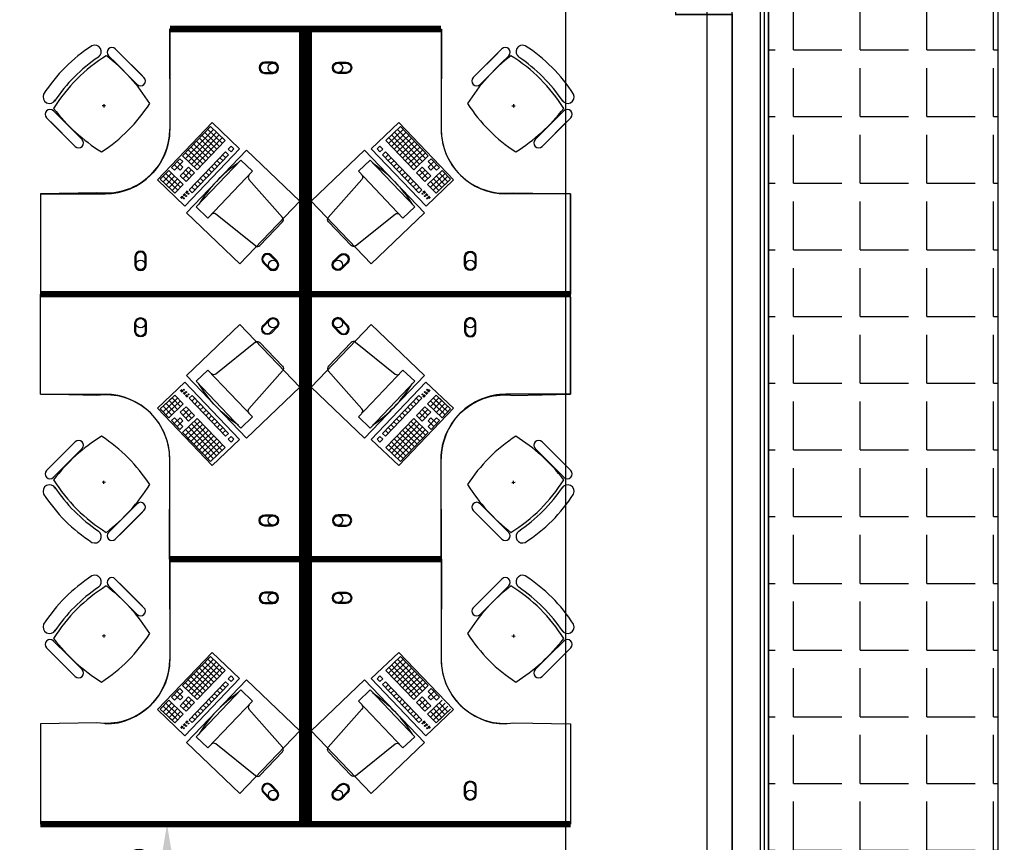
# Model space of a CAD drawing. Header units: millimetres. Extents: x -312551 to 250764, y -35891 to 59426.
# Tile 314 of 316: x 151606 to 157695, y 44549 to 49638. Entities that reach past the tile are written whole.
import ezdxf

# ---------------------------------------------------------------- set-up
doc = ezdxf.new("R2010")
doc.units = ezdxf.units.MM
doc.header["$LTSCALE"] = 2.5
for name, color, linetype in [('FO-00 - FURN$0$FURNITURE', 22, 'Continuous'), ('FO-00 - FURN$0$SP-01$0$FIT-OUT$0$FURNITURE', 22, 'Continuous'), ('GLAZING', 1, 'Continuous'), ('NF ARCH', 4, 'Continuous'), ('NF-AS BUILT', 7, 'Continuous'), ('NF-GRIDS', 252, 'Continuous'), ('Terrace', 6, 'Continuous')]:
    doc.layers.add(name, color=color, linetype=linetype)
doc.styles.add('ROMANS', font='romans.shx', dxfattribs={"width": 0.8})
doc.dimstyles.new('100NFDIM', dxfattribs={"dimscale": 100, "dimtxt": 3, "dimasz": 3, "dimexe": 1, "dimexo": 1, "dimgap": 1, "dimtad": 1, "dimdec": 0, "dimdsep": 46, "dimtxsty": 'ROMANS', "dimcen": 3, "dimclrd": 4, "dimclre": 4, "dimclrt": 1, "dimaunit": 1, "dimadec": 0, "dimazin": 0, "dimtfac": 1, "dimtdec": 0, "dimtmove": 0, "dimatfit": 3, "dimfxl": 0, "dimtolj": 1, "dimarcsym": 0})

# ---------------------------------------------------------------- blocks, each defined once
blk = doc.blocks.new('FO-00 - FURN$0$SP-01$0$FIT-OUT$0$PC')
at = {"layer": 'FO-00 - FURN$0$SP-01$0$FIT-OUT$0$FURNITURE', "linetype": 'Continuous'}
for p, q in [((241.8, -93.1), (98, -236.8)), ((268.8, -92), (509.4, -294.6)), ((96.9, -263.9), (299.5, -504.5))]:
    blk.add_line(p, q, dxfattribs=at)
blk.add_lwpolyline([(276, -553.9), (346.7, -624.6), (629.5, -341.8), (558.8, -271)], close=True, dxfattribs=at)
for centre, radius, start, end in [((255.9, -107.2), 20, 49.89909, 135), ((112.2, -251), 20, 135, 220.10091), ((522.3, -279.3), 20, 229.89909, 315), ((-109.9, 114.8), 864, 303.17791, 326.82209), ((284.2, -517.4), 20, 315, 40.10091)]:
    blk.add_arc(centre, radius, start, end, dxfattribs=at)
blk = doc.blocks.new('*D143')
at = {"color": 4, "lineweight": -2, "ltscale": 500000}
for p, q in [((152585.5, 44660.7), (152417.1, 44660.7)), ((152517.1, 44360.7), (152517.1, 44012.5)), ((152585.6, 43712.5), (152417.1, 43712.5))]:
    blk.add_line(p, q, dxfattribs=at)
at = {"color": 4, "ltscale": 500000}
for points in [[(152467.1, 44360.7), (152567.1, 44360.7), (152517.1, 44660.7)], [(152467.1, 44012.5), (152567.1, 44012.5), (152517.1, 43712.5)]]:
    blk.add_solid(points, dxfattribs=at)
at = {"layer": 'Defpoints', "color": 0, "ltscale": 500000}
for p in [(152685.5, 44660.7, 0), (152517.1, 43712.5), (152685.6, 43712.5, 0)]:
    blk.add_point(p, dxfattribs=at)
at = {"color": 1, "ltscale": 500000, "insert": (152267.1, 44186.6), "char_height": 300, "attachment_point": 5, "rotation": 90, "style": 'ROMANS'}
blk.add_mtext('\\A1;948', dxfattribs=at)

msp = doc.modelspace()

# ---------------------------------------------------------------- hatches: boundary and pattern name
at = {"layer": 'Terrace'}
h = msp.add_hatch(dxfattribs=at)
h.set_pattern_fill('ANGLE', color=256, scale=1500, style=0)
h.set_pattern_definition([(0, (-2071521.74, -4242199.36), (0, 412.5), [300, -112.5]), (90, (-2071521.74, -4242199.36), (-412.5, 3e-14), [300, -112.5])])
h.paths.add_polyline_path([(156237.8, 36505.5), (157657.8, 36505.5), (157657.8, 51684.5), (141832.8, 51684.5), (141832.8, 50264.5), (156237.8, 50264.5)])

# ---------------------------------------------------------------- linework, layer by layer
at = {"layer": 'FO-00 - FURN$0$FURNITURE'}
for p, q in [((152533.7, 49560.5), (152533.7, 48960.5)), ((154212.8, 49560.5), (154212.8, 48960.5)), ((152197.3, 49457.3), (152285.9, 49368.7)), ((154588.2, 49457.3), (154499.6, 49368.7)), ((152093.4, 49406.9), (152093.4, 49406.8)), ((152154.9, 49414.8), (152243.5, 49326.2)), ((152322.4, 49247.4), (152181, 49388.8)), ((152364.8, 49289.8), (152223.4, 49431.2)), ((154420.7, 49289.8), (154562.1, 49431.2)), ((154463.2, 49247.4), (154604.6, 49388.8)), ((154630.6, 49414.8), (154542, 49326.2)), ((154692.2, 49406.9), (154692.1, 49406.8)), ((152332.1, 49237.6), (152243.5, 49326.2)), ((152374.5, 49280.1), (152285.9, 49368.7)), ((154411, 49280.1), (154499.6, 49368.7)), ((154453.4, 49237.6), (154542, 49326.2)), ((152135.9, 49105.4), (152115.9, 49104.4)), ((152126.4, 49114.9), (152125.4, 49094.9)), ((154649.6, 49105.4), (154669.6, 49104.4)), ((154659.1, 49114.9), (154660.1, 49094.9)), ((151771.6, 49031.5), (151860.2, 48942.9)), ((151814, 49073.9), (151902.6, 48985.3)), ((154971.6, 49073.9), (154883, 48985.3)), ((155014, 49031.5), (154925.4, 48942.9)), ((151939, 48864), (151797.6, 49005.4)), ((151991.2, 48896.7), (151902.6, 48985.3)), ((152457.9, 48647.2), (152796.1, 49001.7)), ((152786.1, 48976.8), (152613.5, 48795.9)), ((152804.2, 48959.5), (152631.6, 48778.6)), ((152786.1, 48976.8), (152876.5, 48890.5)), ((152786.1, 48976.8), (152876.5, 48890.5)), ((152786.1, 48976.8), (152876.5, 48890.5)), ((152796.1, 49001.7), (152966.2, 48839.5)), ((152796.1, 49001.7), (152966.2, 48839.5)), ((152796.1, 49001.7), (152966.2, 48839.5)), ((153950.4, 49001.7), (153780.4, 48839.5)), ((153950.4, 49001.7), (153780.4, 48839.5)), ((153950.4, 49001.7), (153780.4, 48839.5)), ((153960.4, 48976.8), (153870, 48890.5)), ((153960.4, 48976.8), (153870, 48890.5)), ((153960.4, 48976.8), (153870, 48890.5)), ((153942.3, 48959.5), (154114.9, 48778.6)), ((154288.7, 48647.2), (153950.4, 49001.7)), ((153960.4, 48976.8), (154133, 48795.9)), ((154794.4, 48896.7), (154883, 48985.3)), ((154846.5, 48864), (154987.9, 49005.4)), ((151948.8, 48854.3), (151860.2, 48942.9)), ((152822.3, 48942.2), (152649.7, 48761.4)), ((152840.4, 48925), (152667.8, 48744.1)), ((152858.5, 48907.7), (152685.9, 48726.9)), ((152717.1, 48904.4), (152807.5, 48818.1)), ((152734.3, 48922.5), (152824.8, 48836.2)), ((152751.6, 48940.6), (152842, 48854.3)), ((152768.9, 48958.7), (152859.3, 48872.4)), ((153977.7, 48958.7), (153887.2, 48872.4)), ((153888.1, 48907.7), (154060.7, 48726.9)), ((153994.9, 48940.6), (153904.5, 48854.3)), ((153906.2, 48925), (154078.7, 48744.1)), ((154012.2, 48922.5), (153921.8, 48836.2)), ((153924.2, 48942.2), (154096.8, 48761.4)), ((154029.4, 48904.4), (153939, 48818.1)), ((154836.8, 48854.3), (154925.4, 48942.9)), ((152966.2, 48839.5), (152627.9, 48485)), ((152665.3, 48850.1), (152755.7, 48763.9)), ((152682.6, 48868.2), (152773, 48781.9)), ((152699.8, 48886.3), (152790.2, 48800)), ((152876.5, 48890.5), (152704, 48709.6)), ((152912.7, 48855.9), (152895.5, 48837.9)), ((152895.5, 48837.9), (152913.5, 48820.6)), ((152912.7, 48855.9), (152930.8, 48838.7)), ((152912.7, 48855.9), (152930.8, 48838.7)), ((152912.7, 48855.9), (152930.8, 48838.7)), ((152930.8, 48838.7), (152913.5, 48820.6)), ((153780.4, 48839.5), (154118.7, 48485)), ((153833.8, 48855.9), (153815.7, 48838.7)), ((153833.8, 48855.9), (153815.7, 48838.7)), ((153833.8, 48855.9), (153815.7, 48838.7)), ((153815.7, 48838.7), (153833, 48820.6)), ((153851.1, 48837.9), (153833, 48820.6)), ((153833.8, 48855.9), (153851.1, 48837.9)), ((153870, 48890.5), (154042.6, 48709.6)), ((154046.7, 48886.3), (153956.3, 48800)), ((154064, 48868.2), (153973.5, 48781.9)), ((154081.2, 48850.1), (153990.8, 48763.9)), ((152596.3, 48777.8), (152544.5, 48723.5)), ((152596.3, 48777.8), (152614.3, 48760.5)), ((152613.5, 48795.9), (152704, 48709.6)), ((152630.8, 48814), (152721.2, 48727.7)), ((152648, 48832.1), (152738.5, 48745.8)), ((152878.2, 48819.8), (152653.8, 48584.6)), ((152896.3, 48802.5), (152671.9, 48567.4)), ((152843.7, 48783.6), (152861.8, 48766.3)), ((152860.9, 48801.7), (152879, 48784.4)), ((152878.2, 48819.8), (152896.3, 48802.5)), ((153868.3, 48819.8), (153850.2, 48802.5)), ((153850.2, 48802.5), (154074.6, 48567.4)), ((153885.6, 48801.7), (153867.5, 48784.4)), ((153868.3, 48819.8), (154092.7, 48584.6)), ((153902.8, 48783.6), (153884.8, 48766.3)), ((154098.5, 48832.1), (154008.1, 48745.8)), ((154115.7, 48814), (154025.3, 48727.7)), ((154133, 48795.9), (154042.6, 48709.6)), ((154150.3, 48777.8), (154132.2, 48760.5)), ((154150.3, 48777.8), (154202, 48723.5)), ((152544.5, 48723.5), (152562.6, 48706.3)), ((152561.7, 48741.6), (152597.9, 48707.1)), ((152614.3, 48760.5), (152562.6, 48706.3)), ((152579, 48759.7), (152615.2, 48725.2)), ((152615.2, 48725.2), (152597.9, 48707.1)), ((152650.5, 48726), (152598.7, 48671.8)), ((152650.5, 48726), (152686.7, 48691.5)), ((152791.9, 48729.3), (152810, 48712.1)), ((152809.2, 48747.4), (152827.2, 48730.2)), ((152826.4, 48765.5), (152844.5, 48748.2)), ((153920.1, 48765.5), (153902, 48748.2)), ((153937.4, 48747.4), (153919.3, 48730.2)), ((153954.6, 48729.3), (153936.5, 48712.1)), ((154096, 48726), (154059.8, 48691.5)), ((154096, 48726), (154147.8, 48671.8)), ((154167.5, 48759.7), (154131.4, 48725.2)), ((154131.4, 48725.2), (154148.6, 48707.1)), ((154132.2, 48760.5), (154184, 48706.3)), ((154184.8, 48741.6), (154148.6, 48707.1)), ((154202, 48723.5), (154184, 48706.3)), ((152527.2, 48705.5), (152475.4, 48651.2)), ((152492.7, 48669.3), (152565.1, 48600.2)), ((152545.3, 48688.2), (152493.5, 48633.9)), ((152510, 48687.4), (152582.3, 48618.3)), ((152563.4, 48670.9), (152511.6, 48616.7)), ((152527.2, 48705.5), (152617.7, 48619.2)), ((152598.7, 48671.8), (152634.9, 48637.2)), ((152616, 48689.9), (152652.2, 48655.3)), ((152668.6, 48708.8), (152616.8, 48654.5)), ((152633.3, 48707.9), (152669.4, 48673.4)), ((152686.7, 48691.5), (152634.9, 48637.2)), ((152722.9, 48657), (152741, 48639.7)), ((152740.1, 48675.1), (152758.2, 48657.8)), ((152757.4, 48693.2), (152775.5, 48675.9)), ((152774.6, 48711.2), (152792.7, 48694)), ((153971.9, 48711.2), (153953.8, 48694)), ((153989.1, 48693.2), (153971.1, 48675.9)), ((154006.4, 48675.1), (153988.3, 48657.8)), ((154023.7, 48657), (154005.6, 48639.7)), ((154059.8, 48691.5), (154111.6, 48637.2)), ((154113.3, 48707.9), (154077.1, 48673.4)), ((154077.9, 48708.8), (154129.7, 48654.5)), ((154130.5, 48689.9), (154094.4, 48655.3)), ((154147.8, 48671.8), (154111.6, 48637.2)), ((154219.3, 48705.5), (154128.9, 48619.2)), ((154236.6, 48687.4), (154164.2, 48618.3)), ((154253.8, 48669.3), (154181.5, 48600.2)), ((154183.1, 48670.9), (154234.9, 48616.7)), ((154201.2, 48688.2), (154253, 48633.9)), ((154219.3, 48705.5), (154271.1, 48651.2)), ((152627.9, 48485), (152457.9, 48647.2)), ((152475.4, 48651.2), (152547.8, 48582.2)), ((152581.5, 48653.7), (152529.7, 48599.4)), ((152581.5, 48653.7), (152529.7, 48599.4)), ((152529.7, 48599.4), (152565.9, 48564.9)), ((152547, 48617.5), (152583.1, 48583)), ((152599.6, 48636.4), (152547.8, 48582.2)), ((152599.6, 48636.4), (152547.8, 48582.2)), ((152564.2, 48635.6), (152600.4, 48601.1)), ((152617.7, 48619.2), (152565.9, 48564.9)), ((152671.1, 48602.7), (152689.2, 48585.5)), ((152688.3, 48620.8), (152706.4, 48603.6)), ((152705.6, 48638.9), (152723.7, 48621.6)), ((154040.9, 48638.9), (154022.8, 48621.6)), ((154058.2, 48620.8), (154040.1, 48603.6)), ((154075.4, 48602.7), (154057.4, 48585.5)), ((154118.7, 48485), (154288.7, 48647.2)), ((154128.9, 48619.2), (154180.6, 48564.9)), ((154182.3, 48635.6), (154146.1, 48601.1)), ((154147, 48636.4), (154198.7, 48582.2)), ((154147, 48636.4), (154198.7, 48582.2)), ((154199.6, 48617.5), (154163.4, 48583)), ((154165, 48653.7), (154216.8, 48599.4)), ((154165, 48653.7), (154216.8, 48599.4)), ((154216.8, 48599.4), (154180.6, 48564.9)), ((154271.1, 48651.2), (154198.7, 48582.2)), ((151733.7, 48560.5), (152133.7, 48560.5)), ((152611.6, 48546.6), (152601.1, 48535.6)), ((152613, 48545.2), (152602.6, 48534.2)), ((152614.5, 48543.8), (152604, 48532.9)), ((152615.9, 48542.4), (152605.5, 48531.5)), ((152626.2, 48561.9), (152616.6, 48551.8)), ((152627.6, 48560.5), (152618, 48550.4)), ((152629.1, 48559.1), (152619.5, 48549)), ((152630.5, 48557.7), (152620.9, 48547.7)), ((152642.2, 48578.9), (152631.2, 48567.4)), ((152643.6, 48577.6), (152632.6, 48566)), ((152645.1, 48576.2), (152634.1, 48564.7)), ((152646.5, 48574.8), (152635.5, 48563.3)), ((152653.8, 48584.6), (152671.9, 48567.4)), ((154092.7, 48584.6), (154074.6, 48567.4)), ((154100, 48574.8), (154111, 48563.3)), ((154101.4, 48576.2), (154112.4, 48564.7)), ((154102.9, 48577.6), (154113.9, 48566)), ((154104.3, 48578.9), (154115.3, 48567.4)), ((154116, 48557.7), (154125.6, 48547.7)), ((154117.4, 48559.1), (154127, 48549)), ((154118.9, 48560.5), (154128.5, 48550.4)), ((154120.3, 48561.9), (154129.9, 48551.8)), ((154130.6, 48542.4), (154141, 48531.5)), ((154132, 48543.8), (154142.5, 48532.9)), ((154133.5, 48545.2), (154143.9, 48534.2)), ((154134.9, 48546.6), (154145.4, 48535.6)), ((155012.8, 48560.5), (154612.8, 48560.5)), ((155012.8, 47960.5), (155012.8, 48560.5)), ((155012.8, 47920.5), (155012.8, 47320.5)), ((152627.8, 47395.9), (152457.8, 47233.7)), ((152966.1, 47041.4), (152627.8, 47395.9)), ((153780.3, 47041.4), (154118.6, 47395.9)), ((154118.6, 47395.9), (154288.6, 47233.7)), ((151733.7, 47320.5), (152133.7, 47320.5)), ((152529.7, 47281.5), (152565.9, 47316)), ((152617.6, 47261.8), (152565.9, 47316)), ((152611.6, 47334.4), (152601.1, 47345.3)), ((152613, 47335.7), (152602.6, 47346.7)), ((152614.5, 47337.1), (152604, 47348.1)), ((152615.9, 47338.5), (152605.5, 47349.5)), ((152626.2, 47319.1), (152616.6, 47329.1)), ((152627.6, 47320.5), (152618, 47330.5)), ((152629.1, 47321.8), (152619.5, 47331.9)), ((152630.5, 47323.2), (152620.9, 47333.3)), ((152645.1, 47304.7), (152634, 47316.3)), ((152646.5, 47306.1), (152635.5, 47317.7)), ((154100, 47306.1), (154111, 47317.7)), ((154101.4, 47304.7), (154112.4, 47316.3)), ((154116, 47323.2), (154125.6, 47333.3)), ((154117.4, 47321.8), (154127, 47331.9)), ((154118.9, 47320.5), (154128.5, 47330.5)), ((154120.3, 47319.1), (154129.9, 47329.1)), ((154128.8, 47261.8), (154180.6, 47316)), ((154130.6, 47338.5), (154141, 47349.5)), ((154132, 47337.1), (154142.5, 47348.1)), ((154133.4, 47335.7), (154143.9, 47346.7)), ((154134.9, 47334.4), (154145.4, 47345.3)), ((154216.8, 47281.5), (154180.6, 47316)), ((155012.8, 47320.5), (154612.8, 47320.5)), ((152475.4, 47229.7), (152547.8, 47298.8)), ((152492.7, 47211.7), (152565, 47280.7)), ((152509.9, 47193.6), (152582.3, 47262.6)), ((152563.4, 47210), (152511.6, 47264.3)), ((152527.2, 47175.5), (152617.6, 47261.8)), ((152581.5, 47227.3), (152529.7, 47281.5)), ((152581.5, 47227.3), (152529.7, 47281.5)), ((152546.9, 47263.4), (152583.1, 47297.9)), ((152599.5, 47244.5), (152547.8, 47298.8)), ((152599.5, 47244.5), (152547.8, 47298.8)), ((152564.2, 47245.3), (152600.4, 47279.9)), ((152642.2, 47302), (152631.2, 47313.5)), ((152643.6, 47303.4), (152632.6, 47314.9)), ((152653.8, 47296.3), (152671.9, 47313.6)), ((152878.2, 47061.2), (152653.8, 47296.3)), ((152671.1, 47278.2), (152689.1, 47295.5)), ((152896.3, 47078.4), (152671.9, 47313.6)), ((152688.3, 47260.1), (152706.4, 47277.4)), ((152705.6, 47242), (152723.7, 47259.3)), ((153850.2, 47078.4), (154074.6, 47313.6)), ((153868.3, 47061.2), (154092.7, 47296.3)), ((154040.9, 47242), (154022.8, 47259.3)), ((154058.2, 47260.1), (154040.1, 47277.4)), ((154075.4, 47278.2), (154057.3, 47295.5)), ((154092.7, 47296.3), (154074.6, 47313.6)), ((154102.9, 47303.4), (154113.9, 47314.9)), ((154104.3, 47302), (154115.3, 47313.5)), ((154219.3, 47175.5), (154128.8, 47261.8)), ((154182.3, 47245.3), (154146.1, 47279.9)), ((154146.9, 47244.5), (154198.7, 47298.8)), ((154146.9, 47244.5), (154198.7, 47298.8)), ((154199.5, 47263.4), (154163.4, 47297.9)), ((154236.5, 47193.6), (154164.2, 47262.6)), ((154165, 47227.3), (154216.8, 47281.5)), ((154165, 47227.3), (154216.8, 47281.5)), ((154253.8, 47211.7), (154181.4, 47280.7)), ((154183.1, 47210), (154234.9, 47264.3)), ((154271.1, 47229.7), (154198.7, 47298.8)), ((152457.8, 47233.7), (152796.1, 46879.2)), ((152527.2, 47175.5), (152475.4, 47229.7)), ((152545.3, 47192.7), (152493.5, 47247)), ((152598.7, 47209.2), (152634.9, 47243.7)), ((152650.5, 47154.9), (152598.7, 47209.2)), ((152616, 47191.1), (152652.1, 47225.6)), ((152668.6, 47172.2), (152616.8, 47226.4)), ((152633.2, 47173), (152669.4, 47207.5)), ((152686.7, 47189.4), (152634.9, 47243.7)), ((152722.8, 47223.9), (152740.9, 47241.2)), ((152740.1, 47205.9), (152758.2, 47223.1)), ((152757.4, 47187.8), (152775.4, 47205)), ((154288.6, 47233.7), (153950.4, 46879.2)), ((153989.1, 47187.8), (153971, 47205)), ((154006.4, 47205.9), (153988.3, 47223.1)), ((154023.6, 47223.9), (154005.5, 47241.2)), ((154059.8, 47189.4), (154111.6, 47243.7)), ((154113.2, 47173), (154077.1, 47207.5)), ((154077.9, 47172.2), (154129.7, 47226.4)), ((154130.5, 47191.1), (154094.3, 47225.6)), ((154096, 47154.9), (154147.8, 47209.2)), ((154147.8, 47209.2), (154111.6, 47243.7)), ((154201.2, 47192.7), (154253, 47247)), ((154219.3, 47175.5), (154271.1, 47229.7)), ((152544.5, 47157.4), (152562.5, 47174.7)), ((152596.2, 47103.1), (152544.5, 47157.4)), ((152561.7, 47139.3), (152597.9, 47173.8)), ((152614.3, 47120.4), (152562.5, 47174.7)), ((152579, 47121.2), (152615.1, 47155.7)), ((152615.1, 47155.7), (152597.9, 47173.8)), ((152613.5, 47085), (152703.9, 47171.3)), ((152630.8, 47067), (152721.2, 47153.3)), ((152648, 47048.9), (152738.4, 47135.2)), ((152650.5, 47154.9), (152686.7, 47189.4)), ((152840.3, 46956), (152667.8, 47136.8)), ((152858.4, 46973.2), (152685.8, 47154.1)), ((152876.5, 46990.5), (152703.9, 47171.3)), ((152774.6, 47169.7), (152792.7, 47186.9)), ((152791.9, 47151.6), (152810, 47168.9)), ((152809.1, 47133.5), (152827.2, 47150.8)), ((152826.4, 47115.4), (152844.5, 47132.7)), ((153870, 46990.5), (154042.5, 47171.3)), ((153888, 46973.2), (154060.6, 47154.1)), ((153920.1, 47115.4), (153902, 47132.7)), ((153906.1, 46956), (154078.7, 47136.8)), ((153937.3, 47133.5), (153919.2, 47150.8)), ((153954.6, 47151.6), (153936.5, 47168.9)), ((153971.9, 47169.7), (153953.8, 47186.9)), ((154098.5, 47048.9), (154008, 47135.2)), ((154115.7, 47067), (154025.3, 47153.3)), ((154133, 47085), (154042.5, 47171.3)), ((154096, 47154.9), (154059.8, 47189.4)), ((154131.3, 47155.7), (154148.6, 47173.8)), ((154167.5, 47121.2), (154131.3, 47155.7)), ((154132.2, 47120.4), (154183.9, 47174.7)), ((154184.8, 47139.3), (154148.6, 47173.8)), ((154150.2, 47103.1), (154202, 47157.4)), ((154202, 47157.4), (154183.9, 47174.7)), ((152596.2, 47103.1), (152614.3, 47120.4)), ((152786.1, 46904.2), (152613.5, 47085)), ((152804.2, 46921.4), (152631.6, 47102.3)), ((152822.3, 46938.7), (152649.7, 47119.6)), ((152665.3, 47030.8), (152755.7, 47117.1)), ((152682.5, 47012.7), (152773, 47099)), ((152699.8, 46994.6), (152790.2, 47080.9)), ((152843.7, 47097.3), (152861.7, 47114.6)), ((152860.9, 47079.3), (152879, 47096.5)), ((152878.2, 47061.2), (152896.3, 47078.4)), ((153868.3, 47061.2), (153850.2, 47078.4)), ((153885.6, 47079.3), (153867.5, 47096.5)), ((153902.8, 47097.3), (153884.7, 47114.6)), ((153924.2, 46938.7), (154096.8, 47119.6)), ((153942.3, 46921.4), (154114.9, 47102.3)), ((154046.7, 46994.6), (153956.2, 47080.9)), ((153960.4, 46904.2), (154133, 47085)), ((154063.9, 47012.7), (153973.5, 47099)), ((154081.2, 47030.8), (153990.8, 47117.1)), ((154150.2, 47103.1), (154132.2, 47120.4)), ((151939, 47016.9), (151797.6, 46875.5)), ((151948.8, 47026.7), (151860.2, 46938.1)), ((152717, 46976.5), (152807.5, 47062.8)), ((152734.3, 46958.4), (152824.7, 47044.7)), ((152751.6, 46940.4), (152842, 47026.7)), ((152796.1, 46879.2), (152966.1, 47041.4)), ((152796.1, 46879.2), (152966.1, 47041.4)), ((152796.1, 46879.2), (152966.1, 47041.4)), ((152895.4, 47043.1), (152913.5, 47060.3)), ((152912.7, 47025), (152895.4, 47043.1)), ((152912.7, 47025), (152930.8, 47042.3)), ((152912.7, 47025), (152930.8, 47042.3)), ((152912.7, 47025), (152930.8, 47042.3)), ((152930.8, 47042.3), (152913.5, 47060.3)), ((153950.4, 46879.2), (153780.3, 47041.4)), ((153950.4, 46879.2), (153780.3, 47041.4)), ((153950.4, 46879.2), (153780.3, 47041.4)), ((153815.7, 47042.3), (153833, 47060.3)), ((153833.8, 47025), (153815.7, 47042.3)), ((153833.8, 47025), (153815.7, 47042.3)), ((153833.8, 47025), (153815.7, 47042.3)), ((153851, 47043.1), (153833, 47060.3)), ((153833.8, 47025), (153851, 47043.1)), ((153994.9, 46940.4), (153904.5, 47026.7)), ((154012.2, 46958.4), (153921.7, 47044.7)), ((154029.4, 46976.5), (153939, 47062.8)), ((154836.8, 47026.7), (154925.4, 46938.1)), ((154846.5, 47016.9), (154987.9, 46875.5)), ((151991.2, 46984.2), (151902.6, 46895.6)), ((152768.8, 46922.3), (152859.3, 47008.6)), ((152786.1, 46904.2), (152876.5, 46990.5)), ((152786.1, 46904.2), (152876.5, 46990.5)), ((152786.1, 46904.2), (152876.5, 46990.5)), ((153960.4, 46904.2), (153870, 46990.5)), ((153960.4, 46904.2), (153870, 46990.5)), ((153960.4, 46904.2), (153870, 46990.5)), ((153977.6, 46922.3), (153887.2, 47008.6)), ((154794.4, 46984.2), (154883, 46895.6)), ((151771.6, 46849.5), (151860.2, 46938.1)), ((151814, 46807), (151902.6, 46895.6)), ((152533.7, 46320.5), (152533.7, 46920.5)), ((154212.8, 46320.5), (154212.8, 46920.5)), ((154971.6, 46807), (154883, 46895.6)), ((155014, 46849.5), (154925.4, 46938.1)), ((152135.9, 46775.5), (152115.9, 46776.5)), ((152126.4, 46766), (152125.4, 46786)), ((154649.6, 46775.5), (154669.6, 46776.5)), ((154659.1, 46766), (154660.1, 46786)), ((152322.4, 46633.6), (152181, 46492.1)), ((152364.8, 46591.1), (152223.4, 46449.7)), ((152332.1, 46643.3), (152243.5, 46554.7)), ((152374.5, 46600.9), (152285.9, 46512.3)), ((154411, 46600.9), (154499.6, 46512.3)), ((154420.7, 46591.1), (154562.1, 46449.7)), ((154453.4, 46643.3), (154542, 46554.7)), ((154463.2, 46633.6), (154604.6, 46492.1)), ((152154.9, 46466.1), (152243.5, 46554.7)), ((154630.6, 46466.1), (154542, 46554.7)), ((152093.4, 46474), (152093.4, 46474.2)), ((152197.3, 46423.7), (152285.9, 46512.3)), ((154588.2, 46423.7), (154499.6, 46512.3)), ((154692.2, 46474), (154692.1, 46474.2)), ((152533.7, 46280.7), (152533.7, 45680.7)), ((154212.8, 46280.7), (154212.8, 45680.7)), ((152197.3, 46177.5), (152285.9, 46088.9)), ((154588.2, 46177.5), (154499.6, 46088.9)), ((152093.4, 46127.1), (152093.4, 46127)), ((152154.9, 46135), (152243.5, 46046.4)), ((152322.4, 45967.6), (152181, 46109)), ((152364.8, 46010), (152223.4, 46151.4)), ((154420.7, 46010), (154562.1, 46151.4)), ((154463.2, 45967.6), (154604.6, 46109)), ((154630.6, 46135), (154542, 46046.4)), ((154692.2, 46127.1), (154692.1, 46127)), ((152332.1, 45957.8), (152243.5, 46046.4)), ((152374.5, 46000.3), (152285.9, 46088.9)), ((154411, 46000.3), (154499.6, 46088.9)), ((154453.4, 45957.8), (154542, 46046.4)), ((151814, 45794.1), (151902.6, 45705.5)), ((152135.9, 45825.6), (152115.9, 45824.6)), ((152126.4, 45835.1), (152125.4, 45815.1)), ((154649.6, 45825.6), (154669.6, 45824.6)), ((154659.1, 45835.1), (154660.1, 45815.1)), ((154971.6, 45794.1), (154883, 45705.5)), ((151771.6, 45751.7), (151860.2, 45663.1)), ((155014, 45751.7), (154925.4, 45663.1)), ((151939, 45584.2), (151797.6, 45725.6)), ((151991.2, 45616.9), (151902.6, 45705.5)), ((152457.8, 45369.4), (152796.1, 45723.9)), ((152786.1, 45698.9), (152613.5, 45518)), ((152804.2, 45681.6), (152631.6, 45500.7)), ((152768.8, 45680.8), (152859.3, 45594.5)), ((152786.1, 45698.9), (152876.5, 45612.6)), ((152786.1, 45698.9), (152876.5, 45612.6)), ((152786.1, 45698.9), (152876.5, 45612.6)), ((152796.1, 45723.9), (152966.1, 45561.6)), ((152796.1, 45723.9), (152966.1, 45561.6)), ((152796.1, 45723.9), (152966.1, 45561.6)), ((153950.4, 45723.9), (153780.3, 45561.6)), ((153950.4, 45723.9), (153780.3, 45561.6)), ((153950.4, 45723.9), (153780.3, 45561.6)), ((153960.4, 45698.9), (153870, 45612.6)), ((153960.4, 45698.9), (153870, 45612.6)), ((153960.4, 45698.9), (153870, 45612.6)), ((153977.6, 45680.8), (153887.2, 45594.5)), ((153942.3, 45681.6), (154114.9, 45500.7)), ((154288.6, 45369.4), (153950.4, 45723.9)), ((153960.4, 45698.9), (154133, 45518)), ((154794.4, 45616.9), (154883, 45705.5)), ((154846.5, 45584.2), (154987.9, 45725.6)), ((151948.8, 45574.5), (151860.2, 45663.1)), ((152822.3, 45664.3), (152649.7, 45483.5)), ((152840.3, 45647.1), (152667.8, 45466.2)), ((152858.4, 45629.8), (152685.8, 45449)), ((152876.5, 45612.6), (152703.9, 45431.7)), ((152717, 45626.5), (152807.5, 45540.2)), ((152734.3, 45644.6), (152824.7, 45558.3)), ((152751.6, 45662.7), (152842, 45576.4)), ((153870, 45612.6), (154042.5, 45431.7)), ((153888, 45629.8), (154060.6, 45449)), ((153994.9, 45662.7), (153904.5, 45576.4)), ((153906.1, 45647.1), (154078.7, 45466.2)), ((154012.2, 45644.6), (153921.7, 45558.3)), ((153924.2, 45664.3), (154096.8, 45483.5)), ((154029.4, 45626.5), (153939, 45540.2)), ((154836.8, 45574.5), (154925.4, 45663.1)), ((152966.1, 45561.6), (152627.8, 45207.1)), ((152648, 45554.2), (152738.4, 45467.9)), ((152665.3, 45572.3), (152755.7, 45486)), ((152682.5, 45590.3), (152773, 45504)), ((152699.8, 45608.4), (152790.2, 45522.1)), ((152912.7, 45578), (152895.4, 45560)), ((152895.4, 45560), (152913.5, 45542.7)), ((152912.7, 45578), (152930.8, 45560.8)), ((152912.7, 45578), (152930.8, 45560.8)), ((152912.7, 45578), (152930.8, 45560.8)), ((152930.8, 45560.8), (152913.5, 45542.7)), ((153780.3, 45561.6), (154118.6, 45207.1)), ((153833.8, 45578), (153815.7, 45560.8)), ((153833.8, 45578), (153815.7, 45560.8)), ((153833.8, 45578), (153815.7, 45560.8)), ((153815.7, 45560.8), (153833, 45542.7)), ((153851, 45560), (153833, 45542.7)), ((153833.8, 45578), (153851, 45560)), ((154046.7, 45608.4), (153956.2, 45522.1)), ((154063.9, 45590.3), (153973.5, 45504)), ((154081.2, 45572.3), (153990.8, 45486)), ((154098.5, 45554.2), (154008, 45467.9)), ((152596.2, 45499.9), (152544.5, 45445.7)), ((152596.2, 45499.9), (152614.3, 45482.7)), ((152613.5, 45518), (152703.9, 45431.7)), ((152630.8, 45536.1), (152721.2, 45449.8)), ((152878.2, 45541.9), (152653.8, 45306.7)), ((152896.3, 45524.6), (152671.9, 45289.5)), ((152843.7, 45505.7), (152861.7, 45488.4)), ((152860.9, 45523.8), (152879, 45506.5)), ((152878.2, 45541.9), (152896.3, 45524.6)), ((153868.3, 45541.9), (153850.2, 45524.6)), ((153850.2, 45524.6), (154074.6, 45289.5)), ((153885.6, 45523.8), (153867.5, 45506.5)), ((153868.3, 45541.9), (154092.7, 45306.7)), ((153902.8, 45505.7), (153884.7, 45488.4)), ((154115.7, 45536.1), (154025.3, 45449.8)), ((154133, 45518), (154042.5, 45431.7)), ((154150.2, 45499.9), (154132.2, 45482.7)), ((154150.2, 45499.9), (154202, 45445.7)), ((152527.2, 45427.6), (152475.4, 45373.3)), ((152527.2, 45427.6), (152617.6, 45341.3)), ((152544.5, 45445.7), (152562.5, 45428.4)), ((152561.7, 45463.7), (152597.9, 45429.2)), ((152614.3, 45482.7), (152562.5, 45428.4)), ((152579, 45481.8), (152615.1, 45447.3)), ((152615.1, 45447.3), (152597.9, 45429.2)), ((152650.5, 45448.1), (152598.7, 45393.9)), ((152668.6, 45430.9), (152616.8, 45376.6)), ((152633.2, 45430), (152669.4, 45395.5)), ((152650.5, 45448.1), (152686.7, 45413.6)), ((152774.6, 45433.4), (152792.7, 45416.1)), ((152791.9, 45451.4), (152810, 45434.2)), ((152809.1, 45469.5), (152827.2, 45452.3)), ((152826.4, 45487.6), (152844.5, 45470.4)), ((153920.1, 45487.6), (153902, 45470.4)), ((153937.3, 45469.5), (153919.2, 45452.3)), ((153954.6, 45451.4), (153936.5, 45434.2)), ((153971.9, 45433.4), (153953.8, 45416.1)), ((154096, 45448.1), (154059.8, 45413.6)), ((154113.2, 45430), (154077.1, 45395.5)), ((154077.9, 45430.9), (154129.7, 45376.6)), ((154096, 45448.1), (154147.8, 45393.9)), ((154219.3, 45427.6), (154128.8, 45341.3)), ((154167.5, 45481.8), (154131.3, 45447.3)), ((154131.3, 45447.3), (154148.6, 45429.2)), ((154132.2, 45482.7), (154183.9, 45428.4)), ((154184.8, 45463.7), (154148.6, 45429.2)), ((154202, 45445.7), (154183.9, 45428.4)), ((152627.8, 45207.1), (152457.8, 45369.4)), ((152475.4, 45373.3), (152547.8, 45304.3)), ((152492.7, 45391.4), (152565, 45322.4)), ((152545.3, 45410.3), (152493.5, 45356)), ((152509.9, 45409.5), (152582.3, 45340.4)), ((152563.4, 45393), (152511.6, 45338.8)), ((152581.5, 45375.8), (152529.7, 45321.5)), ((152581.5, 45375.8), (152529.7, 45321.5)), ((152598.7, 45393.9), (152634.9, 45359.4)), ((152616, 45412), (152652.1, 45377.4)), ((152686.7, 45413.6), (152634.9, 45359.4)), ((152722.8, 45379.1), (152740.9, 45361.8)), ((152740.1, 45397.2), (152758.2, 45379.9)), ((152757.4, 45415.3), (152775.4, 45398)), ((153989.1, 45415.3), (153971, 45398)), ((154006.4, 45397.2), (153988.3, 45379.9)), ((154023.6, 45379.1), (154005.5, 45361.8)), ((154059.8, 45413.6), (154111.6, 45359.4)), ((154130.5, 45412), (154094.3, 45377.4)), ((154147.8, 45393.9), (154111.6, 45359.4)), ((154118.6, 45207.1), (154288.6, 45369.4)), ((154236.5, 45409.5), (154164.2, 45340.4)), ((154165, 45375.8), (154216.8, 45321.5)), ((154165, 45375.8), (154216.8, 45321.5)), ((154253.8, 45391.4), (154181.4, 45322.4)), ((154183.1, 45393), (154234.9, 45338.8)), ((154271.1, 45373.3), (154198.7, 45304.3)), ((154201.2, 45410.3), (154253, 45356)), ((152529.7, 45321.5), (152565.9, 45287)), ((152546.9, 45339.6), (152583.1, 45305.1)), ((152599.5, 45358.5), (152547.8, 45304.3)), ((152599.5, 45358.5), (152547.8, 45304.3)), ((152564.2, 45357.7), (152600.4, 45323.2)), ((152617.6, 45341.3), (152565.9, 45287)), ((152653.8, 45306.7), (152671.9, 45289.5)), ((152671.1, 45324.8), (152689.1, 45307.6)), ((152688.3, 45342.9), (152706.4, 45325.7)), ((152705.6, 45361), (152723.7, 45343.7)), ((154040.9, 45361), (154022.8, 45343.7)), ((154058.2, 45342.9), (154040.1, 45325.7)), ((154075.4, 45324.8), (154057.3, 45307.6)), ((154092.7, 45306.7), (154074.6, 45289.5)), ((154128.8, 45341.3), (154180.6, 45287)), ((154182.3, 45357.7), (154146.1, 45323.2)), ((154146.9, 45358.5), (154198.7, 45304.3)), ((154146.9, 45358.5), (154198.7, 45304.3)), ((154199.5, 45339.6), (154163.4, 45305.1)), ((154216.8, 45321.5), (154180.6, 45287)), ((152611.6, 45268.7), (152601.1, 45257.7)), ((152613, 45267.3), (152602.6, 45256.3)), ((152614.5, 45265.9), (152604, 45255)), ((152615.9, 45264.5), (152605.5, 45253.6)), ((152626.2, 45284), (152616.6, 45273.9)), ((152627.6, 45282.6), (152618, 45272.5)), ((152629.1, 45281.2), (152619.5, 45271.2)), ((152630.5, 45279.8), (152620.9, 45269.8)), ((152642.2, 45301.1), (152631.2, 45289.5)), ((152643.6, 45299.7), (152632.6, 45288.1)), ((152645.1, 45298.3), (152634, 45286.8)), ((152646.5, 45296.9), (152635.5, 45285.4)), ((154100, 45296.9), (154111, 45285.4)), ((154101.4, 45298.3), (154112.4, 45286.8)), ((154102.9, 45299.7), (154113.9, 45288.1)), ((154104.3, 45301.1), (154115.3, 45289.5)), ((154116, 45279.8), (154125.6, 45269.8)), ((154117.4, 45281.2), (154127, 45271.2)), ((154118.9, 45282.6), (154128.5, 45272.5)), ((154120.3, 45284), (154129.9, 45273.9)), ((154130.6, 45264.5), (154141, 45253.6)), ((154132, 45265.9), (154142.5, 45255)), ((154133.4, 45267.3), (154143.9, 45256.3)), ((154134.9, 45268.7), (154145.4, 45257.7))]:
    msp.add_line(p, q, dxfattribs=at)
at = {"layer": 'FO-00 - FURN$0$FURNITURE', "extrusion": (6.58823e-06, -1.6454e-07, 1)}
msp.add_line((153102.6, 46301.4, 0), (152532.6, 46301.5, 0), dxfattribs=at)
at = {"layer": 'FO-00 - FURN$0$FURNITURE', "extrusion": (6.58823e-06, 1.6454e-07, 1)}
msp.add_line((153102.6, 46299.7, 0), (152532.6, 46299.6, 0), dxfattribs=at)
at = {"layer": 'FO-00 - FURN$0$FURNITURE', "extrusion": (-6.58823e-06, -1.6454e-07, 1)}
msp.add_line((153643.8, 46301.4, 0), (154213.8, 46301.5, 0), dxfattribs=at)
at = {"layer": 'FO-00 - FURN$0$FURNITURE', "extrusion": (-6.58823e-06, 1.6454e-07, 1)}
msp.add_line((153643.8, 46299.7, 0), (154213.8, 46299.6, 0), dxfattribs=at)
at = {"layer": 'FO-00 - FURN$0$FURNITURE', "const_width": 40}
for points in [[(151733.7, 47940.5), (153353.7, 47940.5), (153353.7, 49580.4), (152535.9, 49580.4)], [(155012.8, 47940.5), (153392.8, 47940.5), (153392.8, 49580.4), (154210.6, 49580.4)], [(151733.7, 47940.5), (153353.7, 47940.5), (153353.7, 46300.6), (152535.9, 46300.6)], [(155012.8, 47940.5), (153392.8, 47940.5), (153392.8, 46300.6), (154210.6, 46300.6)], [(151733.7, 44660.7), (153353.7, 44660.7), (153353.7, 46300.6), (152535.9, 46300.6)], [(155012.8, 44660.7), (153392.8, 44660.7), (153392.8, 46300.6), (154210.6, 46300.6)]]:
    msp.add_lwpolyline(points, dxfattribs=at)
at = {"layer": 'FO-00 - FURN$0$FURNITURE', "elevation": 0}
for points in [[(152532.5, 49579.5), (152533.7, 48960.5, -0.455459), (152083.8, 48567.4), (151733.7, 48560.5), (151733.7, 47940.5), (153353.7, 47940.5), (153353.7, 49580.4)], [(154214, 49579.5), (154212.8, 48960.5, 0.455459), (154662.8, 48567.4), (155012.8, 48560.5), (155012.8, 47940.5), (153392.8, 47940.5), (153392.8, 49580.4)], [(152532.5, 46301.4), (152533.7, 46920.5, 0.455459), (152083.7, 47313.5), (151733.7, 47320.5), (151733.7, 47940.5), (153353.7, 47940.5), (153353.7, 46300.6)], [(154214, 46301.4), (154212.8, 46920.5, -0.455459), (154662.7, 47313.5), (155012.8, 47320.5), (155012.8, 47940.5), (153392.8, 47940.5), (153392.8, 46300.6)], [(152532.5, 46299.7), (152533.7, 45680.7, -0.455459), (152083.7, 45287.6), (151733.7, 45280.7), (151733.7, 44660.7), (153353.7, 44660.7), (153353.7, 46300.6)], [(154214, 46299.7), (154212.8, 45680.7, 0.455459), (154662.7, 45287.6), (155012.8, 45280.7), (155012.8, 44660.7), (153392.8, 44660.7), (153392.8, 46300.6)]]:
    msp.add_lwpolyline(points, format="xyb", close=True, dxfattribs=at)
at = {"layer": 'FO-00 - FURN$0$FURNITURE'}
for points in [[(153122, 49375.5, 1), (153122, 49305.5), (153172, 49305.5, 1), (153172, 49375.5)], [(153122, 49369.5, 1), (153122, 49311.5), (153172, 49311.5, 1), (153172, 49369.5)], [(153624.5, 49375.5, -1), (153624.5, 49305.5), (153574.5, 49305.5, -1), (153574.5, 49375.5)], [(153624.5, 49369.5, -1), (153624.5, 49311.5), (153574.5, 49311.5, -1), (153574.5, 49369.5)], [(152388.7, 48171, 1), (152318.7, 48171), (152318.7, 48121, 1), (152388.7, 48121)], [(152382.7, 48171, 1), (152324.7, 48171), (152324.7, 48121, 1), (152382.7, 48121)], [(153162.2, 48181.3, 1), (153112.7, 48131.8), (153148, 48096.5, 1), (153197.5, 48146)], [(153157.9, 48177.1, 1), (153116.9, 48136.1), (153152.3, 48100.7, 1), (153193.3, 48141.7)], [(153584.3, 48181.3, -1), (153633.8, 48131.8), (153598.5, 48096.5, -1), (153549, 48146)], [(153588.6, 48177.1, -1), (153629.6, 48136.1), (153594.2, 48100.7, -1), (153553.2, 48141.7)], [(154357.8, 48171, -1), (154427.8, 48171), (154427.8, 48121, -1), (154357.8, 48121)], [(154363.8, 48171, -1), (154421.8, 48171), (154421.8, 48121, -1), (154363.8, 48121)], [(152388.7, 47709.9, -1), (152318.7, 47709.9), (152318.7, 47759.9, -1), (152388.7, 47759.9)], [(152382.7, 47709.9, -1), (152324.7, 47709.9), (152324.7, 47759.9, -1), (152382.7, 47759.9)], [(153162.2, 47699.6, -1), (153112.7, 47749.1), (153148, 47784.5, -1), (153197.5, 47735)], [(153157.9, 47703.9, -1), (153116.9, 47744.9), (153152.3, 47780.2, -1), (153193.3, 47739.2)], [(153584.3, 47699.6, 1), (153633.8, 47749.1), (153598.4, 47784.5, 1), (153549, 47735)], [(153588.5, 47703.9, 1), (153629.6, 47744.9), (153594.2, 47780.2, 1), (153553.2, 47739.2)], [(154357.8, 47709.9, 1), (154427.8, 47709.9), (154427.8, 47759.9, 1), (154357.8, 47759.9)], [(154363.8, 47709.9, 1), (154421.8, 47709.9), (154421.8, 47759.9, 1), (154363.8, 47759.9)], [(153122, 46505.5, -1), (153122, 46575.5), (153172, 46575.5, -1), (153172, 46505.5)], [(153122, 46511.5, -1), (153122, 46569.5), (153172, 46569.5, -1), (153172, 46511.5)], [(153624.5, 46505.5, 1), (153624.5, 46575.5), (153574.5, 46575.5, 1), (153574.5, 46505.5)], [(153624.5, 46511.5, 1), (153624.5, 46569.5), (153574.5, 46569.5, 1), (153574.5, 46511.5)], [(153122, 46095.7, 1), (153122, 46025.7), (153172, 46025.7, 1), (153172, 46095.7)], [(153122, 46089.7, 1), (153122, 46031.7), (153172, 46031.7, 1), (153172, 46089.7)], [(153624.5, 46095.7, -1), (153624.5, 46025.7), (153574.5, 46025.7, -1), (153574.5, 46095.7)], [(153624.5, 46089.7, -1), (153624.5, 46031.7), (153574.5, 46031.7, -1), (153574.5, 46089.7)], [(153162.2, 44903.4, 1), (153112.7, 44853.9), (153148, 44818.6, 1), (153197.5, 44868.1)], [(153157.9, 44899.2, 1), (153116.9, 44858.2), (153152.3, 44822.8, 1), (153193.3, 44863.8)], [(153584.3, 44903.4, -1), (153633.8, 44853.9), (153598.4, 44818.6, -1), (153549, 44868.1)], [(153588.5, 44899.2, -1), (153629.6, 44858.2), (153594.2, 44822.8, -1), (153553.2, 44863.8)], [(154357.8, 44893.2, -1), (154427.8, 44893.2), (154427.8, 44843.2, -1), (154357.8, 44843.2)], [(154363.8, 44893.2, -1), (154421.8, 44893.2), (154421.8, 44843.2, -1), (154363.8, 44843.2)]]:
    msp.add_lwpolyline(points, format="xyb", close=True, dxfattribs=at)
for points in [[(153007.6, 48831), (152637.6, 48443.2), (152967.5, 48128.4), (153337.5, 48516.2)], [(153738.9, 48831), (154108.9, 48443.2), (153779, 48128.4), (153409, 48516.2)], [(153007.6, 47050), (152637.6, 47437.7), (152967.5, 47752.5), (153337.5, 47364.8)], [(153738.9, 47050), (154108.9, 47437.7), (153779, 47752.5), (153409, 47364.8)], [(153007.6, 45553.1), (152637.6, 45165.3), (152967.5, 44850.5), (153337.5, 45238.3)], [(153738.9, 45553.1), (154108.9, 45165.3), (153779, 44850.5), (153409, 45238.3)]]:
    msp.add_lwpolyline(points, close=True, dxfattribs=at)
for centre, radius in [((153172, 49340.5), 29), ((153574.5, 49340.5), 29), ((152621.5, 48532.6), 3), ((152635.3, 48547.1), 3), ((152649.1, 48561.5), 3), ((154097.5, 48561.5), 3), ((154111.3, 48547.1), 3), ((154125.1, 48532.6), 3), ((152353.7, 48121), 29), ((153172.8, 48121.2), 29), ((153573.7, 48121.2), 29), ((154392.8, 48121), 29), ((152353.7, 47759.9), 29), ((153172.8, 47759.7), 29), ((153573.7, 47759.7), 29), ((154392.8, 47759.9), 29), ((152621.4, 47348.3), 3), ((152635.2, 47333.9), 3), ((152649, 47319.4), 3), ((154097.4, 47319.4), 3), ((154111.2, 47333.9), 3), ((154125, 47348.3), 3), ((153172, 46540.5), 29), ((153574.5, 46540.5), 29), ((153172, 46060.7), 29), ((153574.5, 46060.7), 29), ((152621.4, 45254.7), 3), ((152635.2, 45269.2), 3), ((152649, 45283.7), 3), ((154097.4, 45283.7), 3), ((154111.2, 45269.2), 3), ((154125, 45254.7), 3), ((153172.8, 44843.3), 29), ((153573.7, 44843.3), 29), ((154392.8, 44843.2), 29)]:
    msp.add_circle(centre, radius, dxfattribs=at)
for centre, radius, start, end in [((152594.4, 48635.9), 1000, 122.78732, 147.21305), ((152070, 49440), 40.4, 305.20982, 115.06842), ((152176.1, 49436.1), 30, 45.00019, 225.00019), ((154609.4, 49436.1), 30, 314.99981, 134.99981), ((154715.5, 49440), 40.4, 64.93158, 234.79018), ((154191.1, 48635.9), 1000, 32.78695, 57.21268), ((152665.8, 48563), 1000, 121.61039, 148.25865), ((152651.7, 48577.1), 1000, 123.93667, 146.14435), ((151454.5, 48520.9), 1127.4, 32.06044, 52.44572), ((155331.1, 48520.9), 1127.4, 127.55428, 147.93956), ((154119.8, 48563), 1000, 31.74135, 58.38961), ((154133.8, 48577.1), 1000, 33.85565, 56.06333), ((152353.3, 49258.9), 30, 225.00019, 45.00019), ((154432.2, 49258.9), 30, 134.99981, 314.99981), ((151790.4, 49160.3), 40.4, 154.93196, 331.98006), ((154995.2, 49160.3), 40.4, 208.01994, 25.06804), ((151792.8, 49052.7), 30, 45.00019, 225.00019), ((152709.5, 49775.9), 1127.4, 217.52757, 237.96558), ((151568.8, 49660.1), 1000, 302.8675, 327.2662), ((155216.8, 49660.1), 1000, 212.7338, 237.1325), ((154076.1, 49775.9), 1127.4, 302.03442, 322.47243), ((154992.8, 49052.7), 30, 314.99981, 134.99981), ((152133.7, 48960.5), 400, 270.00019, 0.00019), ((154612.8, 48960.5), 400, 179.99981, 269.99981), ((151970, 48875.5), 30, 225.00019, 45.00019), ((154815.6, 48875.5), 30, 134.99981, 314.99981), ((152133.7, 46920.5), 400, 359.99981, 89.99981), ((154612.8, 46920.5), 400, 90.00019, 180.00019), ((152709.5, 46105), 1127.4, 122.03442, 142.47243), ((151970, 47005.4), 30, 314.99981, 134.99981), ((151568.8, 46220.9), 1000, 32.7338, 57.1325), ((155216.8, 46220.9), 1000, 122.8675, 147.2662), ((154076.1, 46105), 1127.4, 37.52757, 57.96558), ((154815.6, 47005.4), 30, 45.00019, 225.00019), ((151792.8, 46828.2), 30, 134.99981, 314.99981), ((154992.8, 46828.2), 30, 225.00019, 45.00019), ((152665.8, 47317.9), 1000, 211.74135, 238.38961), ((154119.8, 47317.9), 1000, 301.61039, 328.25865), ((151790.4, 46720.6), 40.4, 28.01994, 205.06804), ((152651.7, 47303.8), 1000, 213.85565, 236.06333), ((151454.5, 47360.1), 1127.4, 307.55428, 327.93956), ((155331.1, 47360.1), 1127.4, 212.06044, 232.44572), ((154133.8, 47303.8), 1000, 303.93667, 326.14435), ((154995.2, 46720.6), 40.4, 334.93196, 151.98006), ((152594.4, 47245), 1000, 212.78695, 237.21268), ((152353.3, 46622.1), 30, 314.99981, 134.99981), ((154432.2, 46622.1), 30, 45.00019, 225.00019), ((154191.1, 47245), 1000, 302.78732, 327.21305), ((152070, 46440.9), 40.4, 244.93158, 54.79018), ((152176.1, 46444.9), 30, 134.99981, 314.99981), ((154609.4, 46444.9), 30, 225.00019, 45.00019), ((154715.5, 46440.9), 40.4, 125.20982, 295.06842), ((152594.4, 45356.1), 1000, 122.78732, 147.21305), ((152070, 46160.2), 40.4, 305.20982, 115.06842), ((152176.1, 46156.2), 30, 45.00019, 225.00019), ((154609.4, 46156.2), 30, 314.99981, 134.99981), ((154715.5, 46160.2), 40.4, 64.93158, 234.79018), ((154191.1, 45356.1), 1000, 32.78695, 57.21268), ((152665.8, 45283.2), 1000, 121.61039, 148.25865), ((152651.7, 45297.3), 1000, 123.93667, 146.14435), ((151454.5, 45241.1), 1127.4, 32.06044, 52.44572), ((155331.1, 45241.1), 1127.4, 127.55428, 147.93956), ((154119.8, 45283.2), 1000, 31.74135, 58.38961), ((154133.8, 45297.3), 1000, 33.85565, 56.06333), ((152353.3, 45979), 30, 225.00019, 45.00019), ((154432.2, 45979), 30, 134.99981, 314.99981), ((151790.4, 45880.5), 40.4, 154.93196, 331.98006), ((154995.2, 45880.5), 40.4, 208.01994, 25.06804), ((151792.8, 45772.9), 30, 45.00019, 225.00019), ((152709.5, 46496.1), 1127.4, 217.52757, 237.96558), ((151568.8, 46380.3), 1000, 302.8675, 327.2662), ((155216.8, 46380.3), 1000, 212.7338, 237.1325), ((154076.1, 46496.1), 1127.4, 302.03442, 322.47243), ((154992.8, 45772.9), 30, 314.99981, 134.99981), ((152133.7, 45680.7), 400, 270.00019, 0.00019), ((154612.8, 45680.7), 400, 179.99981, 269.99981), ((151970, 45595.7), 30, 225.00019, 45.00019), ((154815.6, 45595.7), 30, 134.99981, 314.99981)]:
    msp.add_arc(centre, radius, start, end, dxfattribs=at)
at = {"layer": 'GLAZING'}
for p, q in [((156187.8, 36580.5), (156187.8, 50039.5)), ((156012.8, 36580.5), (156012.8, 49964.5)), ((156212.8, 36580.5), (156212.8, 49964.5)), ((156237.8, 36580.5), (156237.8, 49964.5))]:
    msp.add_line(p, q, dxfattribs=at)
at = {"layer": 'NF ARCH'}
msp.add_line((157657.8, 36505.5), (157657.8, 51684.5), dxfattribs=at)
at = {"layer": 'NF-AS BUILT', "const_width": 10}
msp.add_lwpolyline([(156012.8, 28038.5), (155562.8, 28038.5), (155562.8, 28633.5), (159827.8, 28633.5), (159827.8, 36067.8), (155562.8, 36067.8), (155562.8, 36657.8), (156012.8, 36657.8), (156012.8, 49669.5), (155662.8, 49669.5), (155662.8, 50039.5)], dxfattribs=at)
at = {"layer": 'NF-GRIDS'}
for p, q in [((154982.8, -31409.4), (154982.8, 58409.3)), ((155857.8, -27784), (155857.8, 58409.3)), ((157657.8, -27784), (157657.8, 58409.3))]:
    msp.add_line(p, q, dxfattribs=at)
at = {"layer": 'Terrace'}
msp.add_lwpolyline([(156237.8, 36505.5), (157657.8, 36505.5), (157657.8, 51684.5), (141832.8, 51684.5), (141832.8, 50264.5), (156237.8, 50264.5)], close=True, dxfattribs=at)

# ---------------------------------------------------------------- block references
at = {"layer": 'FO-00 - FURN$0$FURNITURE', "extrusion": (-2.60602e-30, 6.3055e-29, -1), "xscale": -1, "zscale": -1, "rotation": 178.6594780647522}
msp.add_blockref('FO-00 - FURN$0$SP-01$0$FIT-OUT$0$PC', (-153335.1, 48152.8), dxfattribs=at)
at = {"layer": 'FO-00 - FURN$0$FURNITURE', "xscale": -1}
for p, rotation in [((153411.4, 48152.8), 178.6594780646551), ((153335.1, 47728.1), 358.6594780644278)]:
    msp.add_blockref('FO-00 - FURN$0$SP-01$0$FIT-OUT$0$PC', p, dxfattribs=dict(at, rotation=rotation))
at = {"layer": 'FO-00 - FURN$0$FURNITURE', "extrusion": (2.60602e-30, -6.3055e-29, -1), "xscale": -1, "zscale": -1, "rotation": 358.6594780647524}
msp.add_blockref('FO-00 - FURN$0$SP-01$0$FIT-OUT$0$PC', (-153411.4, 47728.1), dxfattribs=at)
at = {"layer": 'FO-00 - FURN$0$FURNITURE', "rotation": 181.3405219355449}
msp.add_blockref('FO-00 - FURN$0$SP-01$0$FIT-OUT$0$PC', (153335.1, 44874.9), dxfattribs=at)
at = {"layer": 'FO-00 - FURN$0$FURNITURE', "extrusion": (2.60602e-30, 6.3055e-29, -1), "zscale": -1, "rotation": 181.3405219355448}
msp.add_blockref('FO-00 - FURN$0$SP-01$0$FIT-OUT$0$PC', (-153411.4, 44874.9), dxfattribs=at)

# ---------------------------------------------------------------- dimensions: what is measured, and where the dimension line sits
at = {"ltscale": 500000}
dim = msp.add_linear_dim(base=(152517.1, 43712.5), p1=(152685.5, 44660.7, 0), p2=(152685.6, 43712.5, 0), angle=90, dimstyle='100NFDIM', dxfattribs=at)
dim.commit()
dim.dimension.update_dxf_attribs({"geometry": '*D143', "text_midpoint": (152267.1, 44186.6)})

doc.saveas('drawing.dxf')
